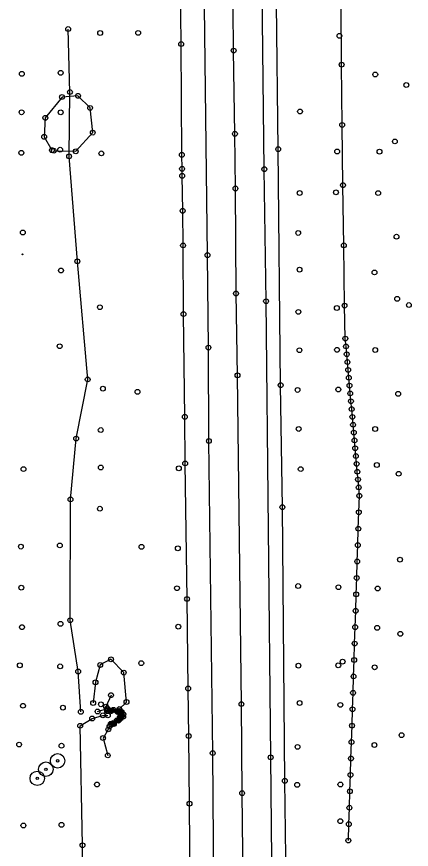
# Model space of a CAD drawing. Extents: x 20503438 to 20508873, y 7964251 to 7984667.
# Drawn here: x 20505333.4 to 20505497, y 7979150.2 to 7979495.8 of the extents above; entities that cross this region are included whole.
import ezdxf

# ---------------------------------------------------------------- set-up
doc = ezdxf.new("R2010")
doc.units = 0
for name, color, linetype in [('SurBreakLine', 7, 'Continuous'), ('SurConcreteSlab', 7, 'Continuous'), ('SurControl', 7, 'Continuous'), ('SurDrainageArrowDown', 7, 'Continuous'), ('SurDrainageArrowUp', 7, 'Continuous'), ('SurEdgeRoadPaved', 7, 'Continuous'), ('SurEdgeShoulderPaved', 7, 'Continuous'), ('SurHedge', 7, 'Continuous'), ('SurPointsNonDTM', 7, 'Continuous'), ('SurRoadPoints', 7, 'Continuous'), ('SurSurveyPoints', 7, 'Continuous')]:
    doc.layers.add(name, color=color, linetype=linetype)

msp = doc.modelspace()

# ---------------------------------------------------------------- linework, layer by layer
at = {"layer": 'SurBreakLine'}
for points in [[(20505430.93, 7978784.44), (20505430.5, 7978796.56), (20505430.07, 7978837.76), (20505430, 7978846.17), (20505429.96, 7978851.77), (20505429.82, 7978868.59), (20505428.88, 7978941.72), (20505428.43, 7978995.47), (20505428.29, 7979038.66), (20505426.8, 7979173.52), (20505426.51, 7979210.49), (20505424.9, 7979346.91), (20505424.29, 7979380.89), (20505424.04, 7979424.47), (20505423.83, 7979447.14), (20505423.3, 7979481.68), (20505422.46, 7979586.43), (20505421.93, 7979632.33), (20505420.92, 7979720.51), (20505418.93, 7979912.11), (20505417.39, 7980020.09)], [(20505372.47, 7979214.18), (20505370.35, 7979209.4), (20505370.87, 7979208.2), (20505373.46, 7979208.07), (20505375.53, 7979207.64), (20505376.87, 7979207.18), (20505377.56, 7979206.3), (20505377.48, 7979205.22), (20505375.61, 7979203.62), (20505373.61, 7979202.2), (20505371.83, 7979201.12), (20505371.32, 7979199.98), (20505369.17, 7979196.39), (20505371.11, 7979189.16)]]:
    msp.add_lwpolyline(points, dxfattribs=at)
at = {"layer": 'SurConcreteSlab'}
msp.add_lwpolyline([(20505370.85, 7979207.6), (20505372.24, 7979207.47), (20505375.12, 7979207.27), (20505376.01, 7979206.9), (20505376.43, 7979206.28), (20505376.57, 7979205.71), (20505376.11, 7979204.86), (20505374.89, 7979203.7), (20505373.3, 7979202.61), (20505372.35, 7979202.27), (20505372.6, 7979201.94), (20505373.55, 7979202.33), (20505375.51, 7979203.63), (20505376.46, 7979204.47), (20505376.92, 7979205.32), (20505376.87, 7979205.91), (20505376.72, 7979206.52), (20505376.31, 7979207.09), (20505375.37, 7979207.51), (20505372.76, 7979207.83), (20505370.89, 7979208.03)], close=True, dxfattribs=at)
at = {"layer": 'SurControl'}
msp.add_circle((20505335.75, 7979397.14), 0.15, dxfattribs=at)
at = {"layer": 'SurDrainageArrowDown'}
for points in [[(20505470.85, 7979153.83), (20505471.07, 7979160.65), (20505471.29, 7979167.46), (20505471.5, 7979174.27), (20505471.72, 7979181.08), (20505471.94, 7979187.9), (20505472.15, 7979194.71), (20505472.37, 7979201.52), (20505472.59, 7979208.33), (20505472.81, 7979215.14), (20505473.02, 7979221.96), (20505473.24, 7979228.77), (20505473.46, 7979235.58), (20505473.67, 7979242.39), (20505473.89, 7979249.2), (20505474.11, 7979256.02), (20505474.33, 7979262.83), (20505474.54, 7979269.64), (20505474.76, 7979276.45), (20505474.98, 7979283.26), (20505475.19, 7979290.08), (20505475.41, 7979296.89), (20505475.16, 7979300.41), (20505474.86, 7979303.66), (20505474.57, 7979306.91), (20505474.28, 7979310.16), (20505473.98, 7979313.41), (20505473.69, 7979316.66), (20505473.4, 7979319.91), (20505473.11, 7979323.16), (20505472.81, 7979326.41), (20505472.52, 7979329.66), (20505472.23, 7979332.91), (20505471.93, 7979336.16), (20505471.64, 7979339.41), (20505471.35, 7979342.67), (20505471.06, 7979345.92), (20505470.76, 7979349.17), (20505470.47, 7979352.42), (20505470.18, 7979355.67), (20505469.88, 7979358.92), (20505469.59, 7979362.17), (20505469.28, 7979375.85), (20505468.96, 7979400.85), (20505468.63, 7979425.84), (20505468.31, 7979450.84), (20505468.06, 7979475.84), (20505467.81, 7979500.84)], [(20505367.91, 7978817.26), (20505367.05, 7978823.53), (20505366.7, 7978830.01), (20505366.95, 7978837.42), (20505366.46, 7978849.17), (20505364.12, 7978873.77), (20505367.38, 7978896.49), (20505364.15, 7978922.74), (20505360.86, 7978946.22), (20505361.42, 7978995.52), (20505359.54, 7979022.32), (20505361.64, 7979070.98), (20505360.56, 7979120.91), (20505360.63, 7979151.87), (20505359.66, 7979201.48), (20505364.64, 7979204.5), (20505369.09, 7979205.78), (20505371.12, 7979205.77)]]:
    msp.add_lwpolyline(points, dxfattribs=at)
at = {"layer": 'SurDrainageArrowUp'}
msp.add_lwpolyline([(20505359.94, 7979207.26), (20505358.83, 7979224.02), (20505355.56, 7979245.28), (20505355.67, 7979295.42), (20505358.02, 7979320.67), (20505362.8, 7979345.23), (20505358.5, 7979394.23), (20505355.08, 7979437.8), (20505355.44, 7979464.49), (20505354.7, 7979490.64)], dxfattribs=at)
at = {"layer": 'SurEdgeRoadPaved'}
for points in [[(20505419.53, 7978784.3), (20505418.19, 7978836.37), (20505418.11, 7978844.99), (20505417.86, 7978877.6), (20505416.99, 7978943.27), (20505415.82, 7979078.6), (20505415.19, 7979116.75), (20505414.63, 7979190.13), (20505413.04, 7979319.66), (20505412.84, 7979358.43), (20505412.48, 7979396.79), (20505410.87, 7979534.42), (20505410.3, 7979604.51), (20505409.35, 7979676.78), (20505409.02, 7979711.89), (20505408.52, 7979778.38), (20505407.36, 7979874.68), (20505407.01, 7979911.27), (20505405.62, 7980027.77)], [(20505442.33, 7978784.59), (20505442.48, 7978812.32), (20505442.16, 7978838.17), (20505442.07, 7978844.04), (20505441.94, 7978852.85), (20505440.91, 7978927.2), (20505440.61, 7978992.39), (20505440.39, 7979028.01), (20505439.91, 7979061.17), (20505438.65, 7979188.39), (20505436.74, 7979377.67), (20505436.01, 7979432.47), (20505435.01, 7979519.07), (20505434.22, 7979622.37), (20505433.05, 7979713.21), (20505430.71, 7979940.08)]]:
    msp.add_lwpolyline(points, dxfattribs=at)
at = {"layer": 'SurEdgeShoulderPaved'}
for points in [[(20505448.73, 7978784.68), (20505448.43, 7978797.39), (20505446.56, 7978940.96), (20505446.41, 7978981.58), (20505446.09, 7979024.75), (20505445.87, 7979073.52), (20505444.54, 7979178.63), (20505443.5, 7979292.21), (20505442.79, 7979342.83), (20505441.79, 7979440.79), (20505441, 7979501.08), (20505440.75, 7979540.92), (20505439.88, 7979608.67), (20505439.92, 7979641.22), (20505439.01, 7979702.89), (20505438.19, 7979782.33), (20505437.26, 7979851.34), (20505436.58, 7979926.47), (20505435.19, 7980029.33)], [(20505409.49, 7978784.22), (20505408.43, 7978822.57), (20505408.39, 7978856.99), (20505408.04, 7978875.31), (20505407.27, 7978941.1), (20505406.61, 7979004.79), (20505406.29, 7979032.74), (20505405.47, 7979116.05), (20505404.98, 7979169.14), (20505404.68, 7979197.22), (20505404.46, 7979216.95), (20505403.98, 7979254.1), (20505403.18, 7979310.36), (20505403.06, 7979329.71), (20505402.53, 7979372.33), (20505402.33, 7979400.83), (20505402.18, 7979415.17), (20505401.97, 7979429.7), (20505401.92, 7979432.6), (20505401.84, 7979438.41), (20505401.54, 7979484.41), (20505401.3, 7979509.41)]]:
    msp.add_lwpolyline(points, dxfattribs=at)
at = {"layer": 'SurHedge'}
for points in [[(20505348.72, 7979440.12), (20505357.85, 7979439.89), (20505364.9, 7979447.65), (20505363.79, 7979457.9), (20505358.77, 7979462.9), (20505352.15, 7979462.43), (20505345.22, 7979453.8), (20505344.75, 7979445.9), (20505347.96, 7979440.36)], [(20505366.89, 7979207.4), (20505370.94, 7979208.59), (20505375.9, 7979208.41), (20505378.88, 7979211.34), (20505377.75, 7979223.54), (20505372.44, 7979229.06), (20505367.99, 7979226.7), (20505366.01, 7979219.51), (20505365.06, 7979210.93)]]:
    msp.add_lwpolyline(points, dxfattribs=at)
at = {"layer": 'SurPointsNonDTM'}
for centre in [(20505352.15, 7979462.43), (20505358.77, 7979462.9), (20505363.79, 7979457.9), (20505345.22, 7979453.8), (20505364.9, 7979447.65), (20505344.75, 7979445.9), (20505347.96, 7979440.36), (20505348.72, 7979440.12), (20505357.85, 7979439.89), (20505367.99, 7979226.7), (20505372.44, 7979229.06), (20505468.47, 7979228.09), (20505377.75, 7979223.54), (20505366.01, 7979219.51), (20505365.06, 7979210.93), (20505378.88, 7979211.34), (20505366.89, 7979207.4), (20505370.94, 7979208.59), (20505375.9, 7979208.41)]:
    msp.add_circle(centre, 1, dxfattribs=at)
at = {"layer": 'SurRoadPoints'}
for centre, radius in [((20505350.34, 7979186.93), 3), ((20505345.45, 7979183.44), 3), ((20505350.34, 7979186.93), 0.5), ((20505341.88, 7979179.66), 3), ((20505345.45, 7979183.44), 0.5), ((20505341.88, 7979179.66), 0.5)]:
    msp.add_circle(centre, radius, dxfattribs=at)
at = {"layer": 'SurSurveyPoints'}
for centre in [(20505354.7, 7979490.64), (20505367.96, 7979489.01), (20505383.7, 7979489.04), (20505467.15, 7979487.82), (20505401.54, 7979484.41), (20505423.3, 7979481.68), (20505468.06, 7979475.84), (20505335.5, 7979472.06), (20505351.6, 7979472.46), (20505482.01, 7979471.78), (20505494.88, 7979467.4), (20505355.44, 7979464.49), (20505335.39, 7979456.1), (20505351.59, 7979456.06), (20505450.83, 7979456.42), (20505468.31, 7979450.84), (20505423.83, 7979447.14), (20505441.79, 7979440.79), (20505490.15, 7979443.99), (20505335.28, 7979439.28), (20505351.36, 7979440.55), (20505355.08, 7979437.8), (20505368.47, 7979439.03), (20505401.84, 7979438.41), (20505466.21, 7979439.81), (20505483.78, 7979439.74), (20505401.92, 7979432.6), (20505436.01, 7979432.47), (20505401.97, 7979429.7), (20505424.04, 7979424.47), (20505468.63, 7979425.84), (20505450.66, 7979422.58), (20505465.71, 7979422.88), (20505483.21, 7979422.55), (20505402.18, 7979415.17), (20505335.9, 7979406.18), (20505450.08, 7979406.01), (20505490.81, 7979404.45), (20505402.33, 7979400.83), (20505468.96, 7979400.85), (20505412.48, 7979396.79), (20505358.5, 7979394.23), (20505351.72, 7979390.43), (20505450.63, 7979390.76), (20505481.68, 7979389.62), (20505424.29, 7979380.89), (20505491.07, 7979378.67), (20505367.86, 7979375.18), (20505436.74, 7979377.67), (20505469.28, 7979375.85), (20505495.96, 7979376.09), (20505402.53, 7979372.33), (20505450.14, 7979373.24), (20505466.09, 7979374.87), (20505469.59, 7979362.17), (20505351.18, 7979358.99), (20505412.84, 7979358.43), (20505469.88, 7979358.92), (20505450.57, 7979357.33), (20505466.17, 7979357.51), (20505470.18, 7979355.67), (20505482, 7979357.42), (20505470.47, 7979352.42), (20505470.76, 7979349.17), (20505362.8, 7979345.23), (20505424.9, 7979346.91), (20505471.06, 7979345.92), (20505369.1, 7979341.38), (20505442.79, 7979342.83), (20505449.81, 7979340.85), (20505466.71, 7979341.02), (20505471.35, 7979342.67), (20505383.43, 7979340.08), (20505471.64, 7979339.41), (20505491.49, 7979339.22), (20505471.93, 7979336.16), (20505472.23, 7979332.91), (20505403.06, 7979329.71), (20505472.52, 7979329.66), (20505368.2, 7979324.21), (20505450.27, 7979324.67), (20505472.81, 7979326.41), (20505481.96, 7979324.65), (20505358.02, 7979320.67), (20505473.11, 7979323.16), (20505473.4, 7979319.91), (20505413.04, 7979319.66), (20505473.69, 7979316.66), (20505473.98, 7979313.41), (20505403.18, 7979310.36), (20505474.28, 7979310.16), (20505482.67, 7979309.69), (20505336.17, 7979308.01), (20505368.21, 7979308.66), (20505400.58, 7979308.31), (20505451.1, 7979308), (20505474.57, 7979306.91), (20505491.71, 7979306.06), (20505474.86, 7979303.66), (20505475.16, 7979300.41), (20505475.41, 7979296.89), (20505355.67, 7979295.42), (20505443.5, 7979292.21), (20505367.85, 7979291.55), (20505475.19, 7979290.08), (20505474.98, 7979283.26), (20505335.11, 7979275.83), (20505351.25, 7979276.32), (20505385.1, 7979275.72), (20505400.17, 7979275.11), (20505474.76, 7979276.45), (20505474.54, 7979269.64), (20505492.27, 7979270.42), (20505474.33, 7979262.83), (20505335.26, 7979258.8), (20505399.83, 7979258.55), (20505450.06, 7979259.46), (20505466.74, 7979258.97), (20505482.99, 7979258.46), (20505403.98, 7979254.1), (20505474.11, 7979256.02), (20505473.89, 7979249.2), (20505351.51, 7979243.77), (20505355.56, 7979245.28), (20505335.55, 7979242.41), (20505400.35, 7979242.6), (20505473.67, 7979242.39), (20505482.8, 7979242.12), (20505492.39, 7979239.63), (20505473.46, 7979235.58), (20505334.66, 7979226.56), (20505385, 7979227.46), (20505450.15, 7979226.42), (20505466.67, 7979226.57), (20505473.24, 7979228.77), (20505351.4, 7979226.12), (20505358.83, 7979224.02), (20505481.76, 7979225.75), (20505473.02, 7979221.96), (20505404.46, 7979216.95), (20505372.47, 7979214.18), (20505472.81, 7979215.14), (20505335.98, 7979209.78), (20505368.27, 7979210.39), (20505370.35, 7979209.4), (20505426.51, 7979210.49), (20505450.65, 7979210.92), (20505467.53, 7979210.14), (20505352.52, 7979208.99), (20505359.94, 7979207.26), (20505369.09, 7979205.78), (20505370.85, 7979207.6), (20505370.87, 7979208.2), (20505370.89, 7979208.03), (20505371.12, 7979205.77), (20505372.24, 7979207.47), (20505372.76, 7979207.83), (20505373.46, 7979208.07), (20505375.12, 7979207.27), (20505375.37, 7979207.51), (20505375.53, 7979207.64), (20505376.01, 7979206.9), (20505376.31, 7979207.09), (20505376.43, 7979206.28), (20505376.57, 7979205.71), (20505376.72, 7979206.52), (20505376.87, 7979207.18), (20505376.87, 7979205.91), (20505377.56, 7979206.3), (20505472.59, 7979208.33), (20505364.64, 7979204.5), (20505372.35, 7979202.27), (20505373.3, 7979202.61), (20505373.55, 7979202.33), (20505374.89, 7979203.7), (20505375.51, 7979203.63), (20505375.61, 7979203.62), (20505376.11, 7979204.86), (20505376.46, 7979204.47), (20505376.92, 7979205.32), (20505377.48, 7979205.22), (20505359.66, 7979201.48), (20505371.32, 7979199.98), (20505371.83, 7979201.12), (20505372.6, 7979201.94), (20505373.61, 7979202.2), (20505472.37, 7979201.52), (20505369.17, 7979196.39), (20505404.68, 7979197.22), (20505492.91, 7979197.58), (20505334.35, 7979193.67), (20505351.92, 7979193.19), (20505449.8, 7979192.71), (20505472.15, 7979194.71), (20505481.66, 7979193.48), (20505371.11, 7979189.16), (20505414.63, 7979190.13), (20505438.65, 7979188.39), (20505471.94, 7979187.9), (20505444.54, 7979178.63), (20505471.72, 7979181.08), (20505366.64, 7979177.09), (20505449.62, 7979176.97), (20505467.56, 7979177.08), (20505426.8, 7979173.52), (20505471.5, 7979174.27), (20505404.98, 7979169.14), (20505471.29, 7979167.46), (20505467.52, 7979161.87), (20505336.14, 7979160.08), (20505351.93, 7979160.36), (20505471.07, 7979160.65), (20505470.85, 7979153.83), (20505360.63, 7979151.87)]:
    msp.add_circle(centre, 1, dxfattribs=at)

doc.saveas('drawing.dxf')
